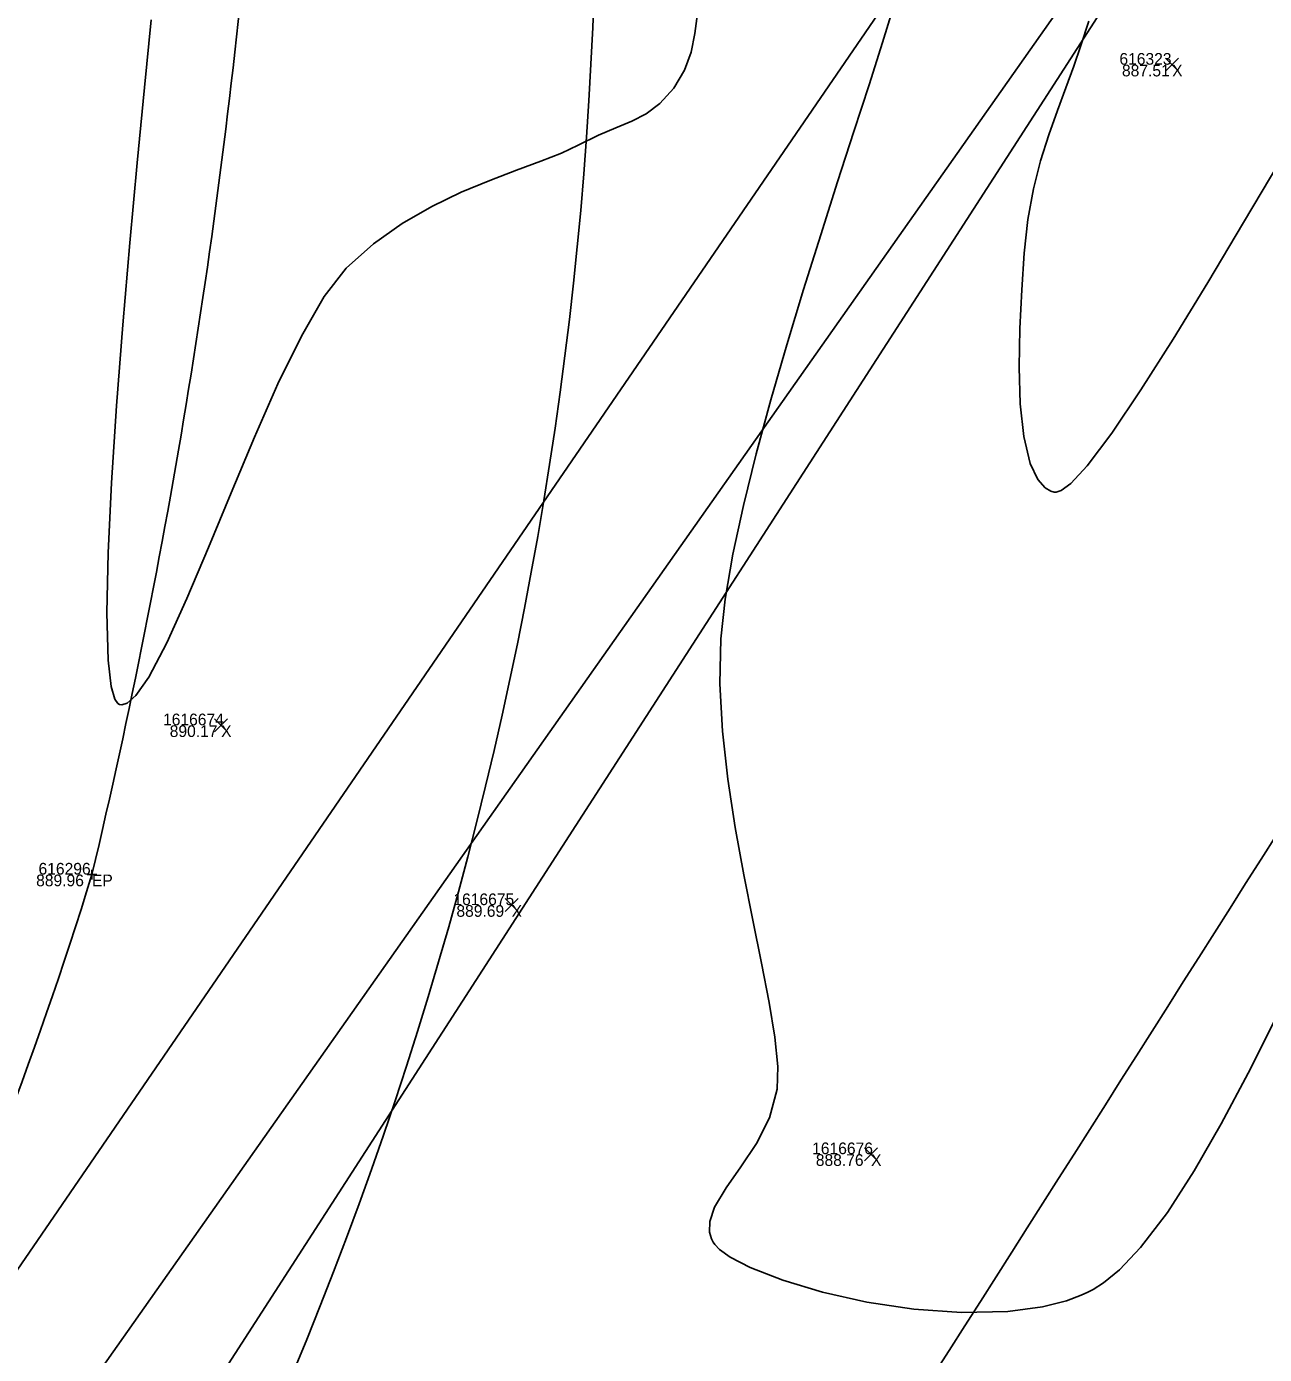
# Model space of a CAD drawing. Extents: x 1957117 to 1971063, y 701601 to 715861.
# Drawn here: x 1964047.59 to 1964084.67, y 707516.58 to 707556.37 of the extents above; entities that cross this region are included whole.
import ezdxf

# ---------------------------------------------------------------- set-up
doc = ezdxf.new("R2010")
doc.units = 0
for name, color, linetype in [('AP_X_Lights', 7, 'Continuous'), ('DT_X_Contour_Major', 7, 'Continuous'), ('DT_X_Contour_Minor', 7, 'Continuous'), ('GE_P_CL_50', 7, 'Continuous'), ('PM_P_Cells', 7, 'Continuous'), ('PV_P_Drive', 7, 'Continuous'), ('PV_P_Shoulder', 7, 'Continuous'), ('RS_Raster1', 7, 'Continuous'), ('RW_X_Esmt_RR', 7, 'Continuous'), ('RW_X_Fee_RW', 7, 'Continuous'), ('SC_Scratch1', 7, 'Continuous'), ('SC_Shading5', 7, 'Continuous')]:
    doc.layers.add(name, color=color, linetype=linetype)

msp = doc.modelspace()

# ---------------------------------------------------------------- linework, layer by layer
at = {"layer": 'AP_X_Lights'}
for p, q in [((1964081.71, 707555.029), (1964082.098, 707555.419)), ((1964081.71, 707555.419), (1964082.098, 707555.029)), ((1964053.221, 707535.235), (1964053.609, 707535.625)), ((1964053.221, 707535.625), (1964053.609, 707535.235)), ((1964061.922, 707529.847), (1964062.31, 707530.237)), ((1964061.922, 707530.237), (1964062.31, 707529.847)), ((1964072.692, 707522.384), (1964073.08, 707522.774)), ((1964072.692, 707522.774), (1964073.08, 707522.384))]:
    msp.add_line(p, q, dxfattribs=at)
at = {"layer": 'DT_X_Contour_Major'}
msp.add_lwpolyline([(1964051.322, 707556.568), (1964051.118, 707554.543), (1964050.899, 707552.286), (1964050.679, 707549.885), (1964050.469, 707547.429), (1964050.283, 707545.004), (1964050.133, 707542.7), (1964050.032, 707540.603), (1964049.993, 707538.803), (1964050.028, 707537.386), (1964050.119, 707536.588), (1964050.227, 707536.215), (1964050.32, 707536.084), (1964050.373, 707536.056), (1964050.445, 707536.048), (1964050.6, 707536.097), (1964050.858, 707536.322), (1964051.245, 707536.874), (1964051.79, 707537.905), (1964052.391, 707539.23), (1964053.036, 707540.758), (1964053.714, 707542.399), (1964054.412, 707544.063), (1964055.118, 707545.658), (1964055.82, 707547.093), (1964056.506, 707548.28), (1964057.165, 707549.126), (1964057.979, 707549.852), (1964058.841, 707550.463), (1964059.724, 707550.974), (1964060.606, 707551.4), (1964061.46, 707551.757), (1964062.263, 707552.062), (1964062.989, 707552.329), (1964063.615, 707552.575), (1964064.115, 707552.814), (1964064.716, 707553.117), (1964065.244, 707553.337), (1964065.716, 707553.53), (1964066.149, 707553.755), (1964066.562, 707554.066), (1964066.973, 707554.522), (1964067.301, 707555.06), (1964067.493, 707555.597), (1964067.601, 707556.155), (1964067.682, 707556.756)], dxfattribs=at)
msp.add_lwpolyline([(1964051.322, 707556.568), (1964051.118, 707554.543), (1964050.899, 707552.286), (1964050.679, 707549.885), (1964050.469, 707547.429), (1964050.283, 707545.004), (1964050.133, 707542.7), (1964050.032, 707540.603), (1964049.993, 707538.803), (1964050.028, 707537.386), (1964050.119, 707536.588), (1964050.227, 707536.215), (1964050.32, 707536.084), (1964050.373, 707536.056), (1964050.445, 707536.048), (1964050.6, 707536.097), (1964050.858, 707536.322), (1964051.245, 707536.874), (1964051.79, 707537.905), (1964052.391, 707539.23), (1964053.036, 707540.758), (1964053.714, 707542.399), (1964054.412, 707544.063), (1964055.118, 707545.658), (1964055.82, 707547.093), (1964056.506, 707548.28), (1964057.165, 707549.126), (1964057.979, 707549.852), (1964058.841, 707550.463), (1964059.724, 707550.974), (1964060.606, 707551.4), (1964061.46, 707551.757), (1964062.263, 707552.062), (1964062.989, 707552.329), (1964063.615, 707552.575), (1964064.115, 707552.814), (1964064.716, 707553.117), (1964065.244, 707553.337), (1964065.716, 707553.53), (1964066.149, 707553.755), (1964066.562, 707554.066), (1964066.973, 707554.522), (1964067.301, 707555.06), (1964067.493, 707555.597), (1964067.601, 707556.155), (1964067.682, 707556.756)], dxfattribs=at)
at = {"layer": 'DT_X_Contour_Minor'}
for points in [[(1964084.991, 707526.617), (1964084.183, 707525.011), (1964083.374, 707523.484), (1964082.566, 707522.077), (1964081.761, 707520.83), (1964080.961, 707519.782), (1964080.325, 707519.115), (1964079.853, 707518.727), (1964079.539, 707518.527), (1964079.383, 707518.445), (1964079.176, 707518.352), (1964078.737, 707518.19), (1964078.022, 707518.007), (1964076.984, 707517.864), (1964075.597, 707517.831), (1964074.167, 707517.934), (1964072.756, 707518.148), (1964071.427, 707518.445), (1964070.24, 707518.8), (1964069.259, 707519.185), (1964068.663, 707519.498), (1964068.348, 707519.727), (1964068.207, 707519.873), (1964068.159, 707519.944), (1964068.109, 707520.044), (1964068.049, 707520.247), (1964068.052, 707520.559), (1964068.196, 707520.993), (1964068.541, 707521.572), (1964068.988, 707522.204), (1964069.45, 707522.9), (1964069.841, 707523.671), (1964070.072, 707524.529), (1964070.09, 707525.21), (1964070.003, 707526.085), (1964069.833, 707527.125), (1964069.606, 707528.302), (1964069.344, 707529.587), (1964069.072, 707530.954), (1964068.813, 707532.373), (1964068.591, 707533.818), (1964068.43, 707535.259), (1964068.353, 707536.669), (1964068.385, 707538.02), (1964068.518, 707539.213), (1964068.749, 707540.554), (1964069.064, 707542.015), (1964069.448, 707543.567), (1964069.885, 707545.183), (1964070.362, 707546.833), (1964070.864, 707548.49), (1964071.376, 707550.125), (1964071.883, 707551.711), (1964072.371, 707553.218), (1964072.825, 707554.62), (1964073.23, 707555.886), (1964073.572, 707556.99)], [(1964084.991, 707526.617), (1964084.183, 707525.011), (1964083.374, 707523.484), (1964082.566, 707522.077), (1964081.761, 707520.83), (1964080.961, 707519.782), (1964080.325, 707519.115), (1964079.853, 707518.727), (1964079.539, 707518.527), (1964079.383, 707518.445), (1964079.176, 707518.352), (1964078.737, 707518.19), (1964078.022, 707518.007), (1964076.984, 707517.864), (1964075.597, 707517.831), (1964074.167, 707517.934), (1964072.756, 707518.148), (1964071.427, 707518.445), (1964070.24, 707518.8), (1964069.259, 707519.185), (1964068.663, 707519.498), (1964068.348, 707519.727), (1964068.207, 707519.873), (1964068.159, 707519.944), (1964068.109, 707520.044), (1964068.049, 707520.247), (1964068.052, 707520.559), (1964068.196, 707520.993), (1964068.541, 707521.572), (1964068.988, 707522.204), (1964069.45, 707522.9), (1964069.841, 707523.671), (1964070.072, 707524.529), (1964070.09, 707525.21), (1964070.003, 707526.085), (1964069.833, 707527.125), (1964069.606, 707528.302), (1964069.344, 707529.587), (1964069.072, 707530.954), (1964068.813, 707532.373), (1964068.591, 707533.818), (1964068.43, 707535.259), (1964068.353, 707536.669), (1964068.385, 707538.02), (1964068.518, 707539.213), (1964068.749, 707540.554), (1964069.064, 707542.015), (1964069.448, 707543.567), (1964069.885, 707545.183), (1964070.362, 707546.833), (1964070.864, 707548.49), (1964071.376, 707550.125), (1964071.883, 707551.711), (1964072.371, 707553.218), (1964072.825, 707554.62), (1964073.23, 707555.886), (1964073.572, 707556.99)], [(1964079.405, 707556.533), (1964079.171, 707555.803), (1964078.964, 707555.177), (1964078.724, 707554.529), (1964078.467, 707553.849), (1964078.209, 707553.125), (1964077.965, 707552.347), (1964077.751, 707551.504), (1964077.58, 707550.586), (1964077.47, 707549.582), (1964077.398, 707548.482), (1964077.343, 707547.323), (1964077.323, 707546.164), (1964077.356, 707545.063), (1964077.459, 707544.08), (1964077.65, 707543.272), (1964077.878, 707542.791), (1964078.099, 707542.548), (1964078.272, 707542.448), (1964078.366, 707542.418), (1964078.431, 707542.414), (1964078.584, 707542.465), (1964078.872, 707542.68), (1964079.355, 707543.203), (1964080.098, 707544.188), (1964080.967, 707545.478), (1964081.934, 707547.004), (1964082.97, 707548.699), (1964084.047, 707550.494), (1964085.134, 707552.321)], [(1964079.405, 707556.533), (1964079.171, 707555.803), (1964078.964, 707555.177), (1964078.724, 707554.529), (1964078.467, 707553.849), (1964078.209, 707553.125), (1964077.965, 707552.347), (1964077.751, 707551.504), (1964077.58, 707550.586), (1964077.47, 707549.582), (1964077.398, 707548.482), (1964077.343, 707547.323), (1964077.323, 707546.164), (1964077.356, 707545.063), (1964077.459, 707544.08), (1964077.65, 707543.272), (1964077.878, 707542.791), (1964078.099, 707542.548), (1964078.272, 707542.448), (1964078.366, 707542.418), (1964078.431, 707542.414), (1964078.584, 707542.465), (1964078.872, 707542.68), (1964079.355, 707543.203), (1964080.098, 707544.188), (1964080.967, 707545.478), (1964081.934, 707547.004), (1964082.97, 707548.699), (1964084.047, 707550.494), (1964085.134, 707552.321)]]:
    msp.add_lwpolyline(points, dxfattribs=at)
at = {"layer": 'GE_P_CL_50'}
msp.add_lwpolyline([(1963809.22, 707159.242), (1963930.41, 707325.263), (1964096.946, 707583.449), (1964164.227, 707651.079), (1964201.876, 707617.583)], dxfattribs=at)
at = {"layer": 'PM_P_Cells'}
for centre, radius, start, end in [((1963847.764, 707578.695), 207.352, 346.68986, 354.88457), ((1963947.376, 707561.277), 117.274, 324.4534, 358.66462), ((1963934.069, 707566.524), 120.83, 326.34177, 342.88136)]:
    msp.add_arc(centre, radius, start, end, dxfattribs=at)
at = {"layer": 'PV_P_Drive'}
for p, q in [((1964049.4, 707530.958), (1964049.692, 707530.958)), ((1964049.546, 707531.104), (1964049.546, 707530.812)), ((1964049.546, 707530.958), (1964049.546, 707530.958))]:
    msp.add_line(p, q, dxfattribs=at)
at = {"layer": 'RW_X_Esmt_RR'}
msp.add_lwpolyline([(1963738.247, 707073.608), (1964602.591, 708301.271)], dxfattribs=at)
at = {"layer": 'RW_X_Fee_RW'}
msp.add_lwpolyline([(1963881.046, 707276.431), (1964172.578, 707701.964), (1964668.324, 708419.582), (1964735.207, 708501.875), (1964966.496, 708718.802), (1965107.468, 708816.338), (1965585.552, 709094.216), (1966091.861, 709326.705), (1966247.281, 709386.816), (1966633.174, 709551.737), (1966943.202, 709670.565), (1967172.032, 709812.662), (1967935.697, 710373.174), (1968346.714, 710683.963), (1968484.345, 710796.182), (1968743.632, 711067.038), (1968903.937, 711275.819), (1969041.222, 711501.316), (1969638.166, 712572.015), (1970019.077, 713196.718)], dxfattribs=at)
at = {"layer": 'SC_Shading5'}
for points in [[(1963589.678, 706586.994), (1963626.625, 706689.548), (1963651.76, 706746.832), (1963668.09, 706778.596), (1963682.768, 706805.402), (1963734.424, 706911.594), (1963826.849, 707116.717), (1963877.258, 707215.645), (1963964.981, 707354.472), (1964070.526, 707509.355), (1964132.574, 707601.994), (1964163.9, 707642.169), (1964191.2, 707685.167), (1964278.98, 707807.131), (1964326.11, 707874.364), (1964396.427, 707968.962), (1964508.519, 708133.679), (1964655.588, 708336.552), (1964745.319, 708429.172), (1964840.327, 708522.317), (1964988.178, 708660.245), (1965089.796, 708739.041), (1965251.743, 708835.216), (1965415.807, 708922.048), (1965866.2, 709149.38), (1966173.543, 709294.131), (1966283.627, 709338.196), (1966534.003, 709419.214), (1966689.084, 709471.266), (1967008.468, 709641.817), (1967166.677, 709750.124), (1967422.113, 709931.083), (1967818.707, 710198.831), (1968187.021, 710459.852), (1968360.589, 710592.493), (1968496.543, 710707.847), (1968606.427, 710809.378), (1968733.391, 710937.091), (1968807.28, 711025.4), (1968843.008, 711077.094), (1968863.233, 711106.099), (1968909.747, 711171.311), (1968974.133, 711279.559), (1969130.932, 711546.915), (1969247.433, 711744.686), (1969402.714, 712016.424), (1969505.287, 712191.789), (1969666.311, 712460.805), (1969771.586, 712639.896), (1969880.058, 712820.917), (1969964.994, 712955.706), (1969990.005, 713000.084), (1970030.065, 713068.479)], [(1963609.915, 706579.703), (1963646.615, 706681.572), (1963671.193, 706737.585), (1963687.092, 706768.511), (1963701.884, 706795.526), (1963753.906, 706902.469), (1963846.249, 707107.41), (1963895.973, 707204.994), (1963982.966, 707342.667), (1964088.35, 707497.312), (1964150.015, 707589.379), (1964181.502, 707629.761), (1964209.024, 707673.109), (1964296.517, 707794.674), (1964343.552, 707861.772), (1964413.958, 707956.489), (1964526.123, 708121.313), (1964672.104, 708322.686), (1964760.576, 708414.006), (1964855.195, 708506.77), (1965002.134, 708643.847), (1965101.925, 708721.226), (1965262.272, 708816.451), (1965425.685, 708902.939), (1965875.63, 709130.044), (1966182.13, 709274.398), (1966290.944, 709317.954), (1966540.737, 709398.785), (1966697.632, 709451.445), (1967019.644, 709623.399), (1967178.971, 709732.471), (1967434.35, 709913.39), (1967830.945, 710181.14), (1968199.774, 710442.525), (1968374.086, 710575.735), (1968510.806, 710691.739), (1968621.36, 710793.889), (1968749.296, 710922.58), (1968824.413, 711012.355), (1968860.678, 711064.827), (1968880.812, 711093.701), (1968927.778, 711159.547), (1968992.655, 711268.62), (1969149.476, 711536.015), (1969266.039, 711733.891), (1969421.336, 712005.657), (1969523.8, 712180.835), (1969684.812, 712449.831), (1969790.084, 712628.917), (1969898.385, 712809.653), (1969983.474, 712944.685), (1970008.657, 712989.367), (1970048.626, 713057.607)]]:
    msp.add_spline(points, degree=3, dxfattribs=at)

# ---------------------------------------------------------------- texts
at = {"layer": 'PV_P_Shoulder'}
for s, p in [('887.51', (1964080.401, 707554.874)), ('890.17', (1964051.875, 707535.08)), ('889.96', (1964047.873, 707530.608)), ('889.69', (1964060.463, 707529.692)), ('888.76', (1964071.23, 707522.229))]:
    msp.add_text(s, height=0.35, dxfattribs=at).set_placement(p)
at = {"layer": 'RS_Raster1'}
for s, p in [('616323', (1964080.325, 707555.224)), ('1616674', (1964051.674, 707535.43)), ('616296', (1964047.945, 707530.958)), ('1616675', (1964060.372, 707530.042)), ('1616676', (1964071.12, 707522.579))]:
    msp.add_text(s, height=0.35, dxfattribs=at).set_placement(p)
at = {"layer": 'SC_Scratch1'}
for s, p in [('X', (1964081.904, 707554.874)), ('X', (1964053.415, 707535.08)), ('EP', (1964049.546, 707530.608)), ('X', (1964062.116, 707529.692)), ('X', (1964072.886, 707522.229))]:
    msp.add_text(s, height=0.35, dxfattribs=at).set_placement(p)

doc.saveas('drawing.dxf')
